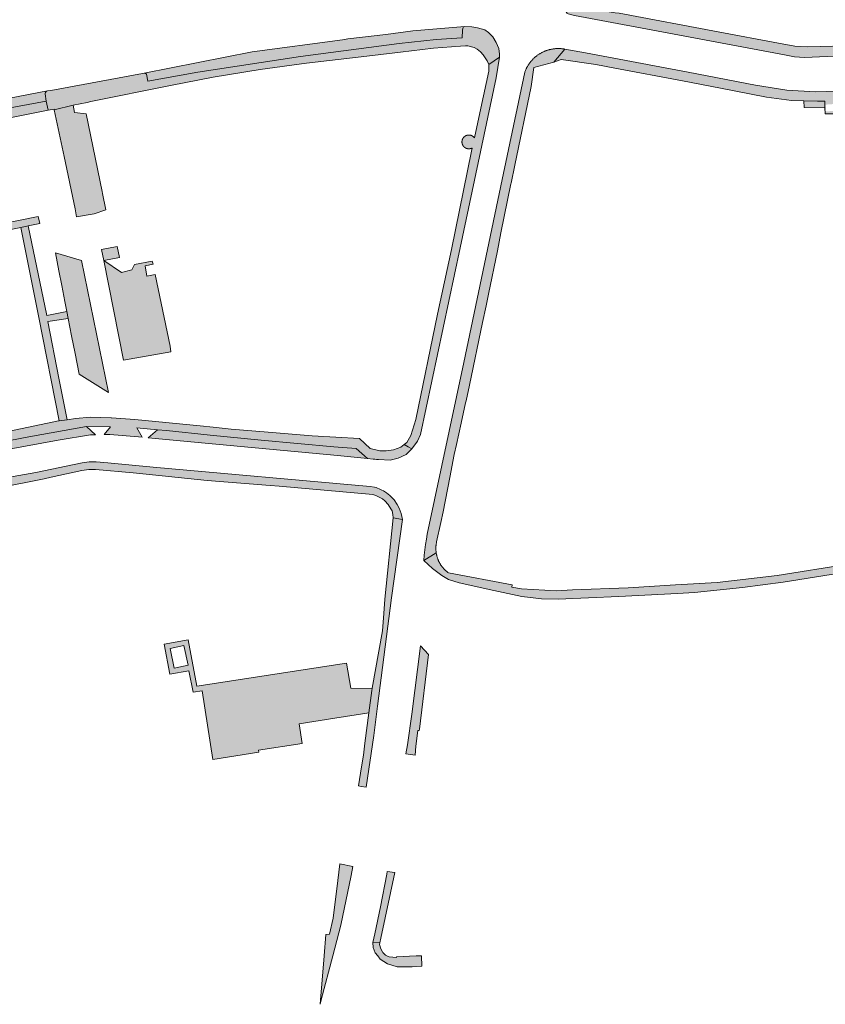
# Model space of a CAD drawing. Extents: x 97094 to 109644, y 463509 to 471969.
# Tile 340 of 362: x 106029 to 106192, y 470490 to 470690. Entities that reach past the tile are written whole.
import ezdxf

# ---------------------------------------------------------------- set-up
doc = ezdxf.new("R2010")
doc.units = 0
doc.layers.add('109 Onkruidbestrijding elementen', color=6, linetype='Continuous', lineweight=20, true_color=0xff00ff)

msp = doc.modelspace()

# ---------------------------------------------------------------- hatches: boundary and pattern name
at = {"layer": '109 Onkruidbestrijding elementen', "true_color": 0xff00ff}
for points in [[(106141.07, 470692.55), (106139.67, 470691.01), (106140.08, 470690.8), (106141.37, 470690.48), (106183.9, 470682.54), (106185.93, 470682.09), (106187.94, 470681.96), (106195.57, 470682.31), (106202.31, 470682.7), (106208.58, 470683.25), (106208.87, 470683.35), (106209.03, 470683.47), (106209.15, 470683.59), (106209.23, 470683.88), (106209.23, 470684.18), (106209.05, 470685.34), (106213.31, 470686.09), (106222.73, 470687.83), (106232.96, 470689.75), (106233.17, 470688.31), (106233.32, 470687.99), (106233.57, 470687.78), (106233.86, 470687.67), (106236.2, 470688.08), (106235.81, 470690.29), (106235.42, 470692.52), (106206.73, 470687.4), (106207.02, 470684.98), (106206.83, 470684.95), (106204.52, 470684.84), (106204.44, 470684.84), (106198.68, 470684.37), (106188.66, 470684.1), (106185.97, 470684.29), (106182.72, 470684.87), (106170.5, 470687.2), (106150.41, 470690.92), (106149.58, 470691.05), (106143.95, 470691.99), (106142.48, 470692.24), (106141.94, 470692.33), (106141.07, 470692.55)], [(106036.01, 470671.37), (106039.83, 470672.29), (106042.69, 470672.88), (106043.43, 470673.03), (106059.54, 470676.33), (106068.19, 470677.98), (106077.69, 470679.53), (106087.07, 470680.79), (106098.16, 470682.13), (106106.15, 470683.06), (106112.84, 470683.83), (106118.3, 470684.26), (106119.27, 470684.32), (106119.79, 470684.35), (106121.05, 470684.01), (106121.69, 470683.66), (106122.33, 470683.11), (106122.89, 470682.5), (106123.71, 470681.31), (106124, 470680.52), (106126.19, 470682.01), (106126.21, 470682.65), (106126.04, 470683.78), (106125.54, 470685.02), (106124.81, 470686.17), (106123.96, 470687.04), (106123.19, 470687.55), (106121.72, 470688), (106120.55, 470688.19), (106119.19, 470688.24), (106118.9, 470688.18), (106118.79, 470688.02), (106118.73, 470687.85), (106118.66, 470687.53), (106118.61, 470685.98), (106113.33, 470685.6), (106105.86, 470684.78), (106085.86, 470682.2), (106065.1, 470679.02), (106054.95, 470677.16), (106054.67, 470678.57), (106054.58, 470678.71), (106054.39, 470678.75), (106054.23, 470678.78), (106053.88, 470678.72), (106035.33, 470675.32), (106034.63, 470675.19), (106034.39, 470675.07), (106034.24, 470674.89), (106034.19, 470674.75), (106034.2, 470674.63), (106034.39, 470673.16), (106034.77, 470671.29), (106035.98, 470671.53), (106036.01, 470671.37)], [(106103.13, 470686.66), (106095.47, 470685.72), (106094.41, 470685.58), (106076.12, 470683.15), (106054.23, 470678.78), (106054.39, 470678.75), (106054.58, 470678.71), (106054.67, 470678.57), (106054.95, 470677.16), (106065.1, 470679.02), (106085.86, 470682.2), (106105.86, 470684.78), (106113.33, 470685.6), (106118.61, 470685.98), (106118.66, 470687.53), (106118.73, 470687.85), (106118.79, 470688.02), (106118.9, 470688.18), (106119.19, 470688.24), (106108.66, 470687.34), (106103.13, 470686.66)], [(106137.21, 470681.03), (106139.44, 470683.65), (106139.31, 470683.67), (106139.18, 470683.7), (106139.05, 470683.71), (106138.92, 470683.73), (106138.79, 470683.75), (106138.66, 470683.76), (106138.53, 470683.77), (106138.4, 470683.77), (106138.27, 470683.78), (106138.14, 470683.78), (106138.01, 470683.78), (106137.89, 470683.78), (106137.77, 470683.78), (106137.65, 470683.77), (106137.53, 470683.76), (106137.41, 470683.75), (106137.29, 470683.74), (106137.17, 470683.73), (106137.05, 470683.71), (106136.93, 470683.69), (106136.81, 470683.67), (106136.69, 470683.65), (106136.58, 470683.62), (106136.46, 470683.6), (106136.34, 470683.57), (106136.22, 470683.54), (106136.11, 470683.51), (106135.99, 470683.47), (106135.88, 470683.44), (106135.76, 470683.4), (106135.65, 470683.36), (106135.54, 470683.32), (106135.42, 470683.28), (106135.31, 470683.23), (106135.2, 470683.18), (106135.09, 470683.13), (106134.98, 470683.08), (106134.87, 470683.03), (106134.77, 470682.98), (106134.66, 470682.92), (106134.55, 470682.86), (106134.45, 470682.8), (106134.35, 470682.74), (106134.24, 470682.68), (106134.14, 470682.61), (106134.04, 470682.54), (106133.94, 470682.48), (106133.84, 470682.41), (106133.75, 470682.33), (106133.65, 470682.26), (106133.56, 470682.19), (106133.46, 470682.11), (106133.37, 470682.03), (106133.28, 470681.95), (106133.19, 470681.87), (106133.11, 470681.79), (106133.02, 470681.7), (106132.93, 470681.62), (106132.85, 470681.53), (106132.77, 470681.44), (106132.69, 470681.35), (106132.61, 470681.26), (106132.53, 470681.17), (106132.46, 470681.08), (106132.38, 470680.98), (106132.31, 470680.89), (106132.24, 470680.79), (106132.17, 470680.69), (106132.1, 470680.59), (106132.03, 470680.49), (106131.97, 470680.39), (106131.91, 470680.28), (106131.85, 470680.18), (106131.79, 470680.07), (106131.73, 470679.97), (106131.67, 470679.86), (106131.62, 470679.75), (106131.57, 470679.65), (106131.52, 470679.54), (106131.47, 470679.43), (106131.42, 470679.31), (106131.38, 470679.2), (106131.34, 470679.09), (106131.3, 470678.98), (106126.74, 470657.23), (106118.94, 470620.22), (106111.55, 470585.46), (106111.37, 470584.4), (106111.21, 470583.33), (106111.07, 470582.25), (106110.95, 470581.18), (106110.86, 470580.1), (106113.36, 470581.68), (106113.35, 470581.78), (106113.34, 470581.89), (106113.33, 470581.99), (106113.32, 470582.1), (106113.31, 470582.2), (106113.31, 470582.31), (106113.3, 470582.42), (106113.3, 470582.52), (106113.3, 470582.63), (106113.3, 470582.73), (106113.31, 470582.84), (106113.31, 470582.95), (106113.32, 470583.05), (106113.33, 470583.16), (106113.34, 470583.26), (106113.35, 470583.37), (106113.37, 470583.47), (106113.39, 470583.58), (106113.41, 470583.68), (106113.43, 470583.79), (106113.45, 470583.89), (106114.31, 470587.77), (106114.79, 470589.94), (106116.14, 470596.93), (106117.02, 470601.59), (106117.46, 470603.58), (106118.41, 470607.89), (106119.31, 470612), (106119.42, 470612.46), (106120.14, 470615.59), (106122.77, 470628.27), (106123.47, 470631.68), (106123.96, 470634.03), (106125.75, 470642.83), (106126.48, 470646.44), (106128.5, 470656.39), (106128.52, 470656.5), (106129.29, 470660.19), (106132.59, 470676.1), (106133.13, 470679.95), (106137.21, 470681.03)], [(106120.62, 470663.63), (106120.51, 470662.98), (106116.43, 470643.06), (106113.64, 470630.01), (106109.23, 470608.65), (106108.24, 470605.39), (106107.42, 470603.99), (106106.86, 470603.57), (106107.66, 470603.11), (106108.45, 470602.7), (106109.58, 470604.24), (106110.18, 470605.6), (106118.19, 470643.42), (106125.5, 470677.88), (106126.19, 470682.01), (106124, 470680.52), (106124.02, 470679.19), (106122.39, 470671.72), (106121.09, 470665.72), (106121.07, 470665.74), (106121.06, 470665.76), (106121.04, 470665.78), (106121.03, 470665.8), (106121.01, 470665.81), (106121, 470665.83), (106120.98, 470665.85), (106120.97, 470665.86), (106120.95, 470665.88), (106120.93, 470665.9), (106120.92, 470665.91), (106120.9, 470665.93), (106120.88, 470665.94), (106120.86, 470665.96), (106120.85, 470665.97), (106120.83, 470665.98), (106120.81, 470666), (106120.79, 470666.01), (106120.77, 470666.02), (106120.75, 470666.04), (106120.73, 470666.05), (106120.71, 470666.06), (106120.69, 470666.07), (106120.67, 470666.09), (106120.65, 470666.1), (106120.63, 470666.11), (106120.61, 470666.12), (106120.59, 470666.13), (106120.57, 470666.14), (106120.55, 470666.15), (106120.53, 470666.16), (106120.51, 470666.17), (106120.49, 470666.18), (106120.47, 470666.18), (106120.45, 470666.19), (106120.42, 470666.2), (106120.4, 470666.21), (106120.38, 470666.21), (106120.36, 470666.22), (106120.34, 470666.23), (106120.31, 470666.23), (106120.29, 470666.24), (106120.27, 470666.24), (106120.25, 470666.25), (106120.22, 470666.25), (106120.2, 470666.25), (106120.18, 470666.26), (106120.16, 470666.26), (106120.13, 470666.26), (106120.11, 470666.27), (106120.09, 470666.27), (106120.06, 470666.27), (106120.04, 470666.27), (106120.02, 470666.27), (106120, 470666.27), (106119.97, 470666.27), (106119.95, 470666.27), (106119.93, 470666.27), (106119.9, 470666.27), (106119.88, 470666.27), (106119.86, 470666.27), (106119.83, 470666.27), (106119.81, 470666.26), (106119.79, 470666.26), (106119.77, 470666.26), (106119.74, 470666.25), (106119.72, 470666.25), (106119.7, 470666.24), (106119.68, 470666.24), (106119.65, 470666.23), (106119.63, 470666.23), (106119.61, 470666.22), (106119.59, 470666.22), (106119.56, 470666.21), (106119.54, 470666.2), (106119.52, 470666.2), (106119.5, 470666.19), (106119.48, 470666.18), (106119.46, 470666.17), (106119.44, 470666.16), (106119.41, 470666.15), (106119.39, 470666.14), (106119.37, 470666.13), (106119.35, 470666.12), (106119.33, 470666.11), (106119.31, 470666.1), (106119.29, 470666.09), (106119.27, 470666.08), (106119.25, 470666.07), (106119.23, 470666.06), (106119.21, 470666.04), (106119.19, 470666.03), (106119.17, 470666.02), (106119.16, 470666.01), (106119.14, 470665.99), (106119.12, 470665.98), (106119.1, 470665.96), (106119.08, 470665.95), (106119.07, 470665.93), (106119.05, 470665.92), (106119.03, 470665.9), (106119.01, 470665.89), (106119, 470665.87), (106118.98, 470665.86), (106118.97, 470665.84), (106118.95, 470665.82), (106118.93, 470665.81), (106118.92, 470665.79), (106118.9, 470665.77), (106118.89, 470665.75), (106118.88, 470665.74), (106118.86, 470665.72), (106118.85, 470665.7), (106118.83, 470665.68), (106118.82, 470665.66), (106118.81, 470665.64), (106118.8, 470665.62), (106118.78, 470665.6), (106118.77, 470665.58), (106118.76, 470665.56), (106118.75, 470665.54), (106118.74, 470665.52), (106118.73, 470665.5), (106118.72, 470665.48), (106118.71, 470665.46), (106118.7, 470665.44), (106118.69, 470665.42), (106118.68, 470665.4), (106118.67, 470665.38), (106118.66, 470665.36), (106118.66, 470665.33), (106118.65, 470665.31), (106118.64, 470665.29), (106118.63, 470665.27), (106118.63, 470665.25), (106118.62, 470665.22), (106118.62, 470665.2), (106118.61, 470665.18), (106118.61, 470665.16), (106118.6, 470665.13), (106118.6, 470665.11), (106118.59, 470665.09), (106118.59, 470665.07), (106118.59, 470665.04), (106118.59, 470665.02), (106118.58, 470665), (106118.58, 470664.97), (106118.58, 470664.95), (106118.58, 470664.93), (106118.58, 470664.91), (106118.58, 470664.88), (106118.58, 470664.86), (106118.58, 470664.84), (106118.58, 470664.81), (106118.58, 470664.79), (106118.58, 470664.77), (106118.58, 470664.74), (106118.59, 470664.72), (106118.59, 470664.7), (106118.59, 470664.68), (106118.6, 470664.65), (106118.6, 470664.63), (106118.6, 470664.61), (106118.61, 470664.59), (106118.61, 470664.56), (106118.62, 470664.54), (106118.62, 470664.52), (106118.63, 470664.5), (106118.64, 470664.47), (106118.64, 470664.45), (106118.65, 470664.43), (106118.66, 470664.41), (106118.67, 470664.39), (106118.67, 470664.37), (106118.68, 470664.34), (106118.69, 470664.32), (106118.7, 470664.3), (106118.71, 470664.28), (106118.72, 470664.26), (106118.73, 470664.24), (106118.74, 470664.22), (106118.75, 470664.2), (106118.76, 470664.18), (106118.77, 470664.16), (106118.79, 470664.14), (106118.8, 470664.12), (106118.81, 470664.1), (106118.82, 470664.08), (106118.84, 470664.06), (106118.85, 470664.04), (106118.86, 470664.03), (106118.88, 470664.01), (106118.89, 470663.99), (106118.91, 470663.97), (106118.92, 470663.95), (106118.94, 470663.94), (106118.95, 470663.92), (106118.97, 470663.9), (106118.99, 470663.89), (106119, 470663.87), (106119.02, 470663.86), (106119.03, 470663.84), (106119.05, 470663.82), (106119.07, 470663.81), (106119.09, 470663.79), (106119.1, 470663.78), (106119.12, 470663.77), (106119.14, 470663.75), (106119.16, 470663.74), (106119.18, 470663.73), (106119.2, 470663.71), (106119.22, 470663.7), (106119.24, 470663.69), (106119.26, 470663.68), (106119.28, 470663.66), (106119.3, 470663.65), (106119.32, 470663.64), (106119.34, 470663.63), (106119.36, 470663.62), (106119.38, 470663.61), (106119.4, 470663.6), (106119.42, 470663.59), (106119.44, 470663.58), (106119.46, 470663.57), (106119.48, 470663.57), (106119.5, 470663.56), (106119.53, 470663.55), (106119.55, 470663.54), (106119.57, 470663.54), (106119.59, 470663.53), (106119.61, 470663.52), (106119.64, 470663.52), (106119.66, 470663.51), (106119.68, 470663.51), (106119.7, 470663.5), (106119.73, 470663.5), (106119.75, 470663.49), (106119.77, 470663.49), (106119.79, 470663.49), (106119.82, 470663.48), (106119.84, 470663.48), (106119.86, 470663.48), (106119.89, 470663.48), (106119.91, 470663.48), (106119.93, 470663.48), (106119.95, 470663.48), (106119.98, 470663.47), (106120, 470663.48), (106120.02, 470663.48), (106120.05, 470663.48), (106120.07, 470663.48), (106120.09, 470663.48), (106120.12, 470663.48), (106120.14, 470663.48), (106120.16, 470663.49), (106120.18, 470663.49), (106120.21, 470663.49), (106120.23, 470663.5), (106120.25, 470663.5), (106120.27, 470663.51), (106120.3, 470663.51), (106120.32, 470663.52), (106120.34, 470663.52), (106120.36, 470663.53), (106120.39, 470663.54), (106120.41, 470663.54), (106120.43, 470663.55), (106120.45, 470663.56), (106120.47, 470663.57), (106120.49, 470663.57), (106120.51, 470663.58), (106120.54, 470663.59), (106120.56, 470663.6), (106120.58, 470663.61), (106120.6, 470663.62), (106120.62, 470663.63)], [(105890.62, 470644.51), (105910.04, 470648.37), (105943.35, 470655.16), (105966.9, 470659.97), (105989.25, 470664.28), (106021.54, 470670.76), (106034.39, 470673.16), (106034.2, 470674.63), (106034.19, 470674.75), (106034.24, 470674.89), (106034.39, 470675.07), (106034.63, 470675.19), (106011.12, 470670.7), (105977.94, 470664.15), (105934.32, 470655.15), (105889.8, 470646.45), (105890, 470646.44), (105890.14, 470646.39), (105890.21, 470646.31), (105890.36, 470646.02), (105890.62, 470644.51)], [(106034.77, 470671.29), (106034.39, 470673.16), (106021.54, 470670.76), (105989.25, 470664.28), (105966.9, 470659.97), (105943.35, 470655.16), (105910.04, 470648.37), (105890.62, 470644.51), (105891, 470642.39), (105908.68, 470645.89), (105912.45, 470646.9), (105918.26, 470648.07), (105923.4, 470649.1), (105936.61, 470651.74), (105972.42, 470658.89), (105976.07, 470659.62), (105976.11, 470659.62), (106007.67, 470665.92), (106034.77, 470671.29)], [(106192.1, 470671.8), (106192.04, 470673.14), (106191.01, 470673.13), (106190.62, 470673.13), (106187.85, 470673.2), (106187.91, 470671.82), (106192.1, 470671.8)], [(106038, 470661.95), (106040.21, 470651.31), (106040.54, 470649.69), (106044.09, 470650.33), (106046.45, 470651.12), (106045.78, 470654.44), (106045.7, 470654.84), (106042.5, 470670.57), (106040.11, 470670.83), (106039.83, 470672.29), (106036.01, 470671.37), (106038, 470661.95)], [(106029.23, 470647.57), (106030.72, 470647.89), (106033.07, 470648.38), (106032.73, 470649.79), (106023.67, 470647.97), (106023.68, 470647.93), (106020.9, 470647.38), (106018.07, 470646.83), (106015.6, 470646.34), (106015.6, 470646.34), (106003.53, 470643.97), (106003.82, 470642.51), (106029.23, 470647.57)], [(106037.02, 470608.38), (106038.59, 470608.61), (106036.95, 470617.01), (106034.71, 470628.49), (106038.83, 470629.11), (106038.56, 470630.51), (106034.49, 470629.7), (106030.72, 470647.89), (106029.23, 470647.57), (106032.86, 470629.28), (106037.02, 470608.38)], [(106049.21, 470641.49), (106048.74, 470643.66), (106045.59, 470643.1), (106046.04, 470640.89), (106049.21, 470641.49)], [(106036.23, 470642.4), (106036.95, 470638.74), (106037.52, 470635.79), (106038.16, 470632.57), (106038.56, 470630.51), (106038.83, 470629.11), (106038.84, 470629.08), (106039.52, 470625.59), (106040.22, 470622.04), (106041.05, 470617.81), (106046.99, 470614.12), (106041.54, 470640.84), (106036.23, 470642.4)], [(106055.87, 470640.74), (106052.24, 470640.04), (106051.74, 470638.94), (106049.6, 470638.41), (106046.04, 470640.89), (106050.03, 470620.64), (106059.63, 470622.37), (106059.49, 470623.49), (106056.44, 470638.01), (106054.75, 470637.71), (106054.39, 470639.79), (106056.01, 470640.08), (106055.87, 470640.74)], [(105993.31, 470597.72), (105994.7, 470598.01), (106006.35, 470600.31), (106008.97, 470600.84), (106009.56, 470599.45), (106009.65, 470599.18), (106010.55, 470599.36), (106012.55, 470599.77), (106012.55, 470599.78), (106013.86, 470601.83), (106021.37, 470603.34), (106030.85, 470605.13), (106042.51, 470607.23), (106042.6, 470607.25), (106047.42, 470607.18), (106046.13, 470605.61), (106047.24, 470605.63), (106053.1, 470605.14), (106053.83, 470605.07), (106052.72, 470606.96), (106056.92, 470606.59), (106058.75, 470606.44), (106067.57, 470605.45), (106077.94, 470604.48), (106092.64, 470603.15), (106097.17, 470602.8), (106099.48, 470600.74), (106100.61, 470600.63), (106100.96, 470600.59), (106101.24, 470600.57), (106101.69, 470600.54), (106104.01, 470600.39), (106105.65, 470600.83), (106107.25, 470601.57), (106107.28, 470601.59), (106108.45, 470602.7), (106107.66, 470603.11), (106106.86, 470603.57), (106106.18, 470603.06), (106104.74, 470602.48), (106103.25, 470602.29), (106101.95, 470602.33), (106100.02, 470602.77), (106097.83, 470604.82), (106088.24, 470605.32), (106079.33, 470606.08), (106071.83, 470606.72), (106068.2, 470607.08), (106065.55, 470607.35), (106052.33, 470608.66), (106047.58, 470609), (106047.55, 470609), (106043.32, 470609.15), (106040.32, 470608.86), (106038.59, 470608.61), (106037.02, 470608.38), (106036.89, 470608.36), (106011.79, 470603.09), (106009.74, 470602.67), (105988.17, 470598.45), (105988.93, 470596.81), (105993.31, 470597.72)], [(106042.51, 470607.23), (106030.85, 470605.13), (106021.37, 470603.34), (106013.86, 470601.83), (106012.55, 470599.78), (106012.55, 470599.77), (106026.86, 470602.67), (106036.8, 470604.5), (106043.36, 470605.56), (106044.34, 470605.58), (106042.51, 470607.23)], [(106055.05, 470604.96), (106073.8, 470603.19), (106093.36, 470601.33), (106099.48, 470600.74), (106097.17, 470602.8), (106092.64, 470603.15), (106077.94, 470604.48), (106067.57, 470605.45), (106058.75, 470606.44), (106056.92, 470606.59), (106055.05, 470604.96)], [(106104.67, 470588.77), (106106.57, 470588.39), (106106.29, 470589.59), (106105.87, 470590.71), (106105.44, 470591.42), (106104.84, 470592.37), (106103.99, 470593.27), (106103.31, 470593.82), (106102.67, 470594.19), (106102.37, 470594.33), (106102.08, 470594.46), (106101.78, 470594.59), (106101.49, 470594.72), (106101.19, 470594.85), (106100.89, 470594.97), (106099.97, 470595.05), (106056.03, 470599.02), (106046.87, 470599.9), (106044.52, 470600.09), (106043.08, 470600.05), (106041.67, 470599.85), (106032.28, 470597.95), (106014.66, 470594.79), (105999.93, 470591.76), (105991.05, 470589.88), (105991.29, 470588.36), (106004.91, 470590.93), (106020.17, 470593.94), (106024.73, 470594.84), (106033.98, 470596.66), (106035.39, 470596.97), (106041.61, 470598.33), (106043.03, 470598.55), (106044.36, 470598.54), (106052, 470597.86), (106067, 470596.32), (106079.72, 470595.3), (106081.58, 470595.14), (106100.53, 470593.49), (106101.15, 470593.23), (106101.98, 470592.85), (106102.46, 470592.58), (106102.96, 470592.16), (106103.65, 470591.44), (106104.19, 470590.59), (106104.44, 470590.17), (106104.59, 470589.4), (106104.67, 470588.77)], [(106102.96, 470572.26), (106102.74, 470569.37), (106102.47, 470565.83), (106101.73, 470561.76), (106100.38, 470554.27), (106100.37, 470554.14), (106100.33, 470553.75), (106099.74, 470549.25), (106098.94, 470543.13), (106098.62, 470540.66), (106098.25, 470538.34), (106097.63, 470534.46), (106097.63, 470534.43), (106098.19, 470534.34), (106099.17, 470534.19), (106100.74, 470544.65), (106101.5, 470550.6), (106104.3, 470572.53), (106106.57, 470588.39), (106104.67, 470588.77), (106102.96, 470572.26)], [(106117.99, 470575.55), (106125.01, 470574), (106130.72, 470572.83), (106134.69, 470572.32), (106138.04, 470572.28), (106150.36, 470572.83), (106162.21, 470573.43), (106165.65, 470573.61), (106175.43, 470574.65), (106183.6, 470575.71), (106195.04, 470577.53), (106209.08, 470579.71), (106220.52, 470581.7), (106230.13, 470583.47), (106234.17, 470584.27), (106233.93, 470585.84), (106228.71, 470584.91), (106213.74, 470582.29), (106196.79, 470579.36), (106182.39, 470577.07), (106170.25, 470575.67), (106161.85, 470575.14), (106152.26, 470574.56), (106140.95, 470574.16), (106137.76, 470573.92), (106130.62, 470574.35), (106128.69, 470574.7), (106128.72, 470575.18), (106115.83, 470577.59), (106115.75, 470577.65), (106115.66, 470577.71), (106115.58, 470577.78), (106115.5, 470577.84), (106115.42, 470577.91), (106115.34, 470577.98), (106115.27, 470578.05), (106115.19, 470578.12), (106115.12, 470578.19), (106115.04, 470578.27), (106114.97, 470578.34), (106114.9, 470578.42), (106114.83, 470578.5), (106114.76, 470578.58), (106114.69, 470578.66), (106114.63, 470578.74), (106114.56, 470578.82), (106114.5, 470578.9), (106114.44, 470578.99), (106114.38, 470579.07), (106114.32, 470579.16), (106114.26, 470579.25), (106114.21, 470579.34), (106114.16, 470579.43), (106114.1, 470579.52), (106114.05, 470579.61), (106114, 470579.7), (106113.96, 470579.79), (106113.91, 470579.89), (106113.86, 470579.98), (106113.82, 470580.08), (106113.78, 470580.17), (106113.74, 470580.27), (106113.7, 470580.37), (106113.67, 470580.46), (106113.63, 470580.56), (106113.6, 470580.66), (106113.57, 470580.76), (106113.54, 470580.86), (106113.51, 470580.96), (106113.48, 470581.06), (106113.46, 470581.16), (106113.44, 470581.27), (106113.42, 470581.37), (106113.4, 470581.47), (106113.38, 470581.57), (106113.36, 470581.68), (106110.86, 470580.1), (106112.63, 470578.47), (106114.5, 470577.05), (106115.82, 470576.22), (106117.99, 470575.55)], [(106107.23, 470540.92), (106109.08, 470540.68), (106109.21, 470542.47), (106109.67, 470545.68), (106109.93, 470545.68), (106109.96, 470545.91), (106111.82, 470561.06), (106110.15, 470562.79), (106108.43, 470548.98), (106107.52, 470542.77), (106107.23, 470540.92)], [(106093.44, 470515.28), (106092.51, 470507.69), (106091.75, 470504.42), (106091.04, 470504.35), (106090.68, 470500), (106089.87, 470490.21), (106090.08, 470491.11), (106092.4, 470500), (106094.03, 470506.23), (106096.12, 470516.29), (106096.48, 470518.12), (106093.85, 470518.64), (106093.44, 470515.28)], [(106100.52, 470502.74), (106101.97, 470502.66), (106102.13, 470503.63), (106104.99, 470516.9), (106103.45, 470517.13), (106103.36, 470516.57), (106102.07, 470509.97), (106100.9, 470504.46), (106100.52, 470502.74)], [(106100.52, 470502.74), (106100.59, 470501.7), (106101.03, 470500.64), (106101.54, 470500), (106102.04, 470499.37), (106103.53, 470498.42), (106105.46, 470497.82), (106108.51, 470497.77), (106110.47, 470497.93), (106110.39, 470500.04), (106109.29, 470500), (106105.32, 470499.85), (106105.32, 470499.67), (106103.82, 470499.8), (106103.39, 470500), (106103.12, 470500.13), (106102.55, 470500.69), (106102.46, 470500.85), (106102.13, 470501.46), (106101.91, 470502.29), (106101.97, 470502.66), (106100.52, 470502.74)]]:
    msp.add_hatch(color=6, dxfattribs=at).paths.add_polyline_path(points)
h = msp.add_hatch(color=6, dxfattribs=at)
h.paths.add_polyline_path([(106187.85, 470673.2), (106190.62, 470673.13), (106191.01, 470673.13), (106192.04, 470673.14), (106192.1, 470671.8), (106192.15, 470670.55), (106193.81, 470670.53), (106194.97, 470670.59), (106194.86, 470673.16), (106196.88, 470673.18), (106196.94, 470671.82), (106200.91, 470672.04), (106209.82, 470672.52), (106211.3, 470672.77), (106212.02, 470672.89), (106211.29, 470676.55), (106208.15, 470676.11), (106203.78, 470675.67), (106197.01, 470675.19), (106190.15, 470675.02), (106184.38, 470675.34), (106178.01, 470676.4), (106164.36, 470678.97), (106143.57, 470682.93), (106139.44, 470683.65), (106137.21, 470681.03), (106138.69, 470681.56), (106145.7, 470680.57), (106149.56, 470679.84), (106163.25, 470677.24), (106170.96, 470675.74), (106180.28, 470673.97), (106185.33, 470673.27), (106187.85, 470673.2)])
h.paths.add_polyline_path([(106193.82, 470672.54), (106193.91, 470671.16), (106192.33, 470671.05), (106192.24, 470672.43), (106193.82, 470672.54)])
h = msp.add_hatch(color=6, dxfattribs=at)
h.paths.add_polyline_path([(106099.3, 470549.18), (106099.74, 470549.25), (106100.33, 470553.75), (106100.37, 470554.14), (106096.09, 470554.26), (106095.22, 470559.28), (106064.88, 470554.64), (106063.14, 470564.05), (106058.25, 470563.18), (106059.43, 470557.05), (106063.27, 470557.73), (106064.13, 470553.46), (106065.93, 470553.71), (106068.11, 470539.79), (106077.44, 470541.27), (106077.38, 470541.65), (106086.25, 470543.05), (106085.62, 470547.02), (106092.86, 470548.16), (106099.3, 470549.18)])
h.paths.add_polyline_path([(106059.46, 470562.29), (106062.25, 470562.89), (106063.1, 470558.92), (106060.32, 470558.32), (106059.46, 470562.29)])

# ---------------------------------------------------------------- linework, layer by layer
at = {"layer": '109 Onkruidbestrijding elementen', "color": 3, "true_color": 0x00ff00}
for points in [[(106198.68, 470684.37), (106188.66, 470684.1), (106185.97, 470684.29), (106182.72, 470684.87), (106170.5, 470687.2), (106150.41, 470690.92), (106149.58, 470691.05), (106143.95, 470691.99), (106142.48, 470692.24), (106141.94, 470692.33), (106141.07, 470692.55), (106141.07, 470692.55), (106139.67, 470691.01), (106140.08, 470690.8), (106141.37, 470690.48), (106183.9, 470682.54), (106185.93, 470682.09), (106187.94, 470681.96), (106195.57, 470682.31)], [(106197.01, 470675.19), (106190.15, 470675.02), (106184.38, 470675.34), (106178.01, 470676.4), (106164.36, 470678.97), (106143.57, 470682.93), (106139.44, 470683.65), (106137.21, 470681.03), (106138.69, 470681.56), (106145.7, 470680.57), (106149.56, 470679.84), (106163.25, 470677.24), (106170.96, 470675.74), (106180.28, 470673.97), (106185.33, 470673.27), (106187.85, 470673.2), (106187.85, 470673.2), (106190.62, 470673.13), (106191.01, 470673.13), (106192.04, 470673.14), (106192.1, 470671.8), (106192.15, 470670.55), (106193.81, 470670.53)], [(106021.37, 470603.34), (106030.85, 470605.13), (106042.51, 470607.23), (106042.6, 470607.25), (106047.42, 470607.18), (106046.13, 470605.61), (106047.24, 470605.63), (106053.1, 470605.14), (106053.83, 470605.07), (106052.72, 470606.96), (106056.92, 470606.59), (106058.75, 470606.44), (106067.57, 470605.45), (106077.94, 470604.48), (106092.64, 470603.15), (106097.17, 470602.8), (106099.48, 470600.74), (106100.61, 470600.63), (106100.96, 470600.59), (106101.24, 470600.57), (106101.69, 470600.54), (106104.01, 470600.39), (106105.65, 470600.83), (106107.25, 470601.57), (106107.28, 470601.59), (106108.45, 470602.7), (106107.66, 470603.11), (106106.86, 470603.57), (106106.18, 470603.06), (106104.74, 470602.48), (106103.25, 470602.29), (106101.95, 470602.33), (106100.02, 470602.77), (106097.83, 470604.82), (106088.24, 470605.32), (106079.33, 470606.08), (106071.83, 470606.72), (106068.2, 470607.08), (106065.55, 470607.35), (106052.33, 470608.66), (106047.58, 470609), (106047.55, 470609), (106043.32, 470609.15), (106040.32, 470608.86), (106038.59, 470608.61), (106037.02, 470608.38), (106036.89, 470608.36), (106011.79, 470603.09)], [(106024.73, 470594.84), (106033.98, 470596.66), (106035.39, 470596.97), (106041.61, 470598.33), (106043.03, 470598.55), (106044.36, 470598.54), (106052, 470597.86), (106067, 470596.32), (106079.72, 470595.3), (106081.58, 470595.14), (106100.53, 470593.49), (106101.15, 470593.23), (106101.98, 470592.85), (106102.46, 470592.58), (106102.96, 470592.16), (106103.65, 470591.44), (106104.19, 470590.59), (106104.44, 470590.17), (106104.59, 470589.4), (106104.67, 470588.77), (106104.67, 470588.77), (106106.57, 470588.39), (106106.29, 470589.59), (106105.87, 470590.71), (106105.44, 470591.42), (106104.84, 470592.37), (106103.99, 470593.27), (106103.31, 470593.82), (106102.67, 470594.19), (106102.37, 470594.33), (106102.08, 470594.46), (106101.78, 470594.59), (106101.49, 470594.72), (106101.19, 470594.85), (106100.89, 470594.97), (106099.97, 470595.05), (106056.03, 470599.02), (106046.87, 470599.9), (106044.52, 470600.09), (106043.08, 470600.05), (106041.67, 470599.85), (106032.28, 470597.95), (106014.66, 470594.79)], [(106196.79, 470579.36), (106182.39, 470577.07), (106170.25, 470575.67), (106161.85, 470575.14), (106152.26, 470574.56), (106140.95, 470574.16), (106137.76, 470573.92), (106130.62, 470574.35), (106128.69, 470574.7), (106128.72, 470575.18), (106115.83, 470577.59), (106115.75, 470577.65), (106115.66, 470577.71), (106115.58, 470577.78), (106115.5, 470577.84), (106115.42, 470577.91), (106115.34, 470577.98), (106115.27, 470578.05), (106115.19, 470578.12), (106115.12, 470578.19), (106115.04, 470578.27), (106114.97, 470578.34), (106114.9, 470578.42), (106114.83, 470578.5), (106114.76, 470578.58), (106114.69, 470578.66), (106114.63, 470578.74), (106114.56, 470578.82), (106114.5, 470578.9), (106114.44, 470578.99), (106114.38, 470579.07), (106114.32, 470579.16), (106114.26, 470579.25), (106114.21, 470579.34), (106114.16, 470579.43), (106114.1, 470579.52), (106114.05, 470579.61), (106114, 470579.7), (106113.96, 470579.79), (106113.91, 470579.89), (106113.86, 470579.98), (106113.82, 470580.08), (106113.78, 470580.17), (106113.74, 470580.27), (106113.7, 470580.37), (106113.67, 470580.46), (106113.63, 470580.56), (106113.6, 470580.66), (106113.57, 470580.76), (106113.54, 470580.86), (106113.51, 470580.96), (106113.48, 470581.06), (106113.46, 470581.16), (106113.44, 470581.27), (106113.42, 470581.37), (106113.4, 470581.47), (106113.38, 470581.57), (106113.36, 470581.68), (106110.86, 470580.1), (106112.63, 470578.47), (106114.5, 470577.05), (106115.82, 470576.22), (106117.99, 470575.55), (106117.99, 470575.55), (106125.01, 470574), (106130.72, 470572.83), (106134.69, 470572.32), (106138.04, 470572.28), (106150.36, 470572.83), (106162.21, 470573.43), (106165.65, 470573.61), (106175.43, 470574.65), (106183.6, 470575.71), (106195.04, 470577.53)]]:
    msp.add_lwpolyline(points, dxfattribs=at)
for points in [[(106036.01, 470671.37), (106039.83, 470672.29), (106042.69, 470672.88), (106043.43, 470673.03), (106059.54, 470676.33), (106068.19, 470677.98), (106077.69, 470679.53), (106087.07, 470680.79), (106098.16, 470682.13), (106106.15, 470683.06), (106112.84, 470683.83), (106118.3, 470684.26), (106119.27, 470684.32), (106119.79, 470684.35), (106121.05, 470684.01), (106121.69, 470683.66), (106122.33, 470683.11), (106122.89, 470682.5), (106123.71, 470681.31), (106124, 470680.52), (106126.19, 470682.01), (106126.21, 470682.65), (106126.04, 470683.78), (106125.54, 470685.02), (106124.81, 470686.17), (106123.96, 470687.04), (106123.19, 470687.55), (106121.72, 470688), (106120.55, 470688.19), (106119.19, 470688.24), (106118.9, 470688.18), (106118.79, 470688.02), (106118.73, 470687.85), (106118.66, 470687.53), (106118.61, 470685.98), (106113.33, 470685.6), (106105.86, 470684.78), (106085.86, 470682.2), (106065.1, 470679.02), (106054.95, 470677.16), (106054.67, 470678.57), (106054.58, 470678.71), (106054.39, 470678.75), (106054.23, 470678.78), (106053.88, 470678.72), (106035.33, 470675.32), (106034.63, 470675.19), (106034.39, 470675.07), (106034.24, 470674.89), (106034.19, 470674.75), (106034.2, 470674.63), (106034.39, 470673.16), (106034.77, 470671.29), (106035.98, 470671.53), (106036.01, 470671.37)], [(106103.13, 470686.66), (106095.47, 470685.72), (106094.41, 470685.58), (106076.12, 470683.15), (106054.23, 470678.78), (106054.39, 470678.75), (106054.58, 470678.71), (106054.67, 470678.57), (106054.95, 470677.16), (106065.1, 470679.02), (106085.86, 470682.2), (106105.86, 470684.78), (106113.33, 470685.6), (106118.61, 470685.98), (106118.66, 470687.53), (106118.73, 470687.85), (106118.79, 470688.02), (106118.9, 470688.18), (106119.19, 470688.24), (106108.66, 470687.34), (106103.13, 470686.66)], [(106137.21, 470681.03), (106139.44, 470683.65), (106139.31, 470683.67), (106139.18, 470683.7), (106139.05, 470683.71), (106138.92, 470683.73), (106138.79, 470683.75), (106138.66, 470683.76), (106138.53, 470683.77), (106138.4, 470683.77), (106138.27, 470683.78), (106138.14, 470683.78), (106138.01, 470683.78), (106137.89, 470683.78), (106137.77, 470683.78), (106137.65, 470683.77), (106137.53, 470683.76), (106137.41, 470683.75), (106137.29, 470683.74), (106137.17, 470683.73), (106137.05, 470683.71), (106136.93, 470683.69), (106136.81, 470683.67), (106136.69, 470683.65), (106136.58, 470683.62), (106136.46, 470683.6), (106136.34, 470683.57), (106136.22, 470683.54), (106136.11, 470683.51), (106135.99, 470683.47), (106135.88, 470683.44), (106135.76, 470683.4), (106135.65, 470683.36), (106135.54, 470683.32), (106135.42, 470683.28), (106135.31, 470683.23), (106135.2, 470683.18), (106135.09, 470683.13), (106134.98, 470683.08), (106134.87, 470683.03), (106134.77, 470682.98), (106134.66, 470682.92), (106134.55, 470682.86), (106134.45, 470682.8), (106134.35, 470682.74), (106134.24, 470682.68), (106134.14, 470682.61), (106134.04, 470682.54), (106133.94, 470682.48), (106133.84, 470682.41), (106133.75, 470682.33), (106133.65, 470682.26), (106133.56, 470682.19), (106133.46, 470682.11), (106133.37, 470682.03), (106133.28, 470681.95), (106133.19, 470681.87), (106133.11, 470681.79), (106133.02, 470681.7), (106132.93, 470681.62), (106132.85, 470681.53), (106132.77, 470681.44), (106132.69, 470681.35), (106132.61, 470681.26), (106132.53, 470681.17), (106132.46, 470681.08), (106132.38, 470680.98), (106132.31, 470680.89), (106132.24, 470680.79), (106132.17, 470680.69), (106132.1, 470680.59), (106132.03, 470680.49), (106131.97, 470680.39), (106131.91, 470680.28), (106131.85, 470680.18), (106131.79, 470680.07), (106131.73, 470679.97), (106131.67, 470679.86), (106131.62, 470679.75), (106131.57, 470679.65), (106131.52, 470679.54), (106131.47, 470679.43), (106131.42, 470679.31), (106131.38, 470679.2), (106131.34, 470679.09), (106131.3, 470678.98), (106126.74, 470657.23), (106118.94, 470620.22), (106111.55, 470585.46), (106111.37, 470584.4), (106111.21, 470583.33), (106111.07, 470582.25), (106110.95, 470581.18), (106110.86, 470580.1), (106113.36, 470581.68), (106113.35, 470581.78), (106113.34, 470581.89), (106113.33, 470581.99), (106113.32, 470582.1), (106113.31, 470582.2), (106113.31, 470582.31), (106113.3, 470582.42), (106113.3, 470582.52), (106113.3, 470582.63), (106113.3, 470582.73), (106113.31, 470582.84), (106113.31, 470582.95), (106113.32, 470583.05), (106113.33, 470583.16), (106113.34, 470583.26), (106113.35, 470583.37), (106113.37, 470583.47), (106113.39, 470583.58), (106113.41, 470583.68), (106113.43, 470583.79), (106113.45, 470583.89), (106114.31, 470587.77), (106114.79, 470589.94), (106116.14, 470596.93), (106117.02, 470601.59), (106117.46, 470603.58), (106118.41, 470607.89), (106119.31, 470612), (106119.42, 470612.46), (106120.14, 470615.59), (106122.77, 470628.27), (106123.47, 470631.68), (106123.96, 470634.03), (106125.75, 470642.83), (106126.48, 470646.44), (106128.5, 470656.39), (106128.52, 470656.5), (106129.29, 470660.19), (106132.59, 470676.1), (106133.13, 470679.95), (106137.21, 470681.03)], [(106120.62, 470663.63), (106120.51, 470662.98), (106116.43, 470643.06), (106113.64, 470630.01), (106109.23, 470608.65), (106108.24, 470605.39), (106107.42, 470603.99), (106106.86, 470603.57), (106107.66, 470603.11), (106108.45, 470602.7), (106109.58, 470604.24), (106110.18, 470605.6), (106118.19, 470643.42), (106125.5, 470677.88), (106126.19, 470682.01), (106124, 470680.52), (106124.02, 470679.19), (106122.39, 470671.72), (106121.09, 470665.72), (106121.07, 470665.74), (106121.06, 470665.76), (106121.04, 470665.78), (106121.03, 470665.8), (106121.01, 470665.81), (106121, 470665.83), (106120.98, 470665.85), (106120.97, 470665.86), (106120.95, 470665.88), (106120.93, 470665.9), (106120.92, 470665.91), (106120.9, 470665.93), (106120.88, 470665.94), (106120.86, 470665.96), (106120.85, 470665.97), (106120.83, 470665.98), (106120.81, 470666), (106120.79, 470666.01), (106120.77, 470666.02), (106120.75, 470666.04), (106120.73, 470666.05), (106120.71, 470666.06), (106120.69, 470666.07), (106120.67, 470666.09), (106120.65, 470666.1), (106120.63, 470666.11), (106120.61, 470666.12), (106120.59, 470666.13), (106120.57, 470666.14), (106120.55, 470666.15), (106120.53, 470666.16), (106120.51, 470666.17), (106120.49, 470666.18), (106120.47, 470666.18), (106120.45, 470666.19), (106120.42, 470666.2), (106120.4, 470666.21), (106120.38, 470666.21), (106120.36, 470666.22), (106120.34, 470666.23), (106120.31, 470666.23), (106120.29, 470666.24), (106120.27, 470666.24), (106120.25, 470666.25), (106120.22, 470666.25), (106120.2, 470666.25), (106120.18, 470666.26), (106120.16, 470666.26), (106120.13, 470666.26), (106120.11, 470666.27), (106120.09, 470666.27), (106120.06, 470666.27), (106120.04, 470666.27), (106120.02, 470666.27), (106120, 470666.27), (106119.97, 470666.27), (106119.95, 470666.27), (106119.93, 470666.27), (106119.9, 470666.27), (106119.88, 470666.27), (106119.86, 470666.27), (106119.83, 470666.27), (106119.81, 470666.26), (106119.79, 470666.26), (106119.77, 470666.26), (106119.74, 470666.25), (106119.72, 470666.25), (106119.7, 470666.24), (106119.68, 470666.24), (106119.65, 470666.23), (106119.63, 470666.23), (106119.61, 470666.22), (106119.59, 470666.22), (106119.56, 470666.21), (106119.54, 470666.2), (106119.52, 470666.2), (106119.5, 470666.19), (106119.48, 470666.18), (106119.46, 470666.17), (106119.44, 470666.16), (106119.41, 470666.15), (106119.39, 470666.14), (106119.37, 470666.13), (106119.35, 470666.12), (106119.33, 470666.11), (106119.31, 470666.1), (106119.29, 470666.09), (106119.27, 470666.08), (106119.25, 470666.07), (106119.23, 470666.06), (106119.21, 470666.04), (106119.19, 470666.03), (106119.17, 470666.02), (106119.16, 470666.01), (106119.14, 470665.99), (106119.12, 470665.98), (106119.1, 470665.96), (106119.08, 470665.95), (106119.07, 470665.93), (106119.05, 470665.92), (106119.03, 470665.9), (106119.01, 470665.89), (106119, 470665.87), (106118.98, 470665.86), (106118.97, 470665.84), (106118.95, 470665.82), (106118.93, 470665.81), (106118.92, 470665.79), (106118.9, 470665.77), (106118.89, 470665.75), (106118.88, 470665.74), (106118.86, 470665.72), (106118.85, 470665.7), (106118.83, 470665.68), (106118.82, 470665.66), (106118.81, 470665.64), (106118.8, 470665.62), (106118.78, 470665.6), (106118.77, 470665.58), (106118.76, 470665.56), (106118.75, 470665.54), (106118.74, 470665.52), (106118.73, 470665.5), (106118.72, 470665.48), (106118.71, 470665.46), (106118.7, 470665.44), (106118.69, 470665.42), (106118.68, 470665.4), (106118.67, 470665.38), (106118.66, 470665.36), (106118.66, 470665.33), (106118.65, 470665.31), (106118.64, 470665.29), (106118.63, 470665.27), (106118.63, 470665.25), (106118.62, 470665.22), (106118.62, 470665.2), (106118.61, 470665.18), (106118.61, 470665.16), (106118.6, 470665.13), (106118.6, 470665.11), (106118.59, 470665.09), (106118.59, 470665.07), (106118.59, 470665.04), (106118.59, 470665.02), (106118.58, 470665), (106118.58, 470664.97), (106118.58, 470664.95), (106118.58, 470664.93), (106118.58, 470664.91), (106118.58, 470664.88), (106118.58, 470664.86), (106118.58, 470664.84), (106118.58, 470664.81), (106118.58, 470664.79), (106118.58, 470664.77), (106118.58, 470664.74), (106118.59, 470664.72), (106118.59, 470664.7), (106118.59, 470664.68), (106118.6, 470664.65), (106118.6, 470664.63), (106118.6, 470664.61), (106118.61, 470664.59), (106118.61, 470664.56), (106118.62, 470664.54), (106118.62, 470664.52), (106118.63, 470664.5), (106118.64, 470664.47), (106118.64, 470664.45), (106118.65, 470664.43), (106118.66, 470664.41), (106118.67, 470664.39), (106118.67, 470664.37), (106118.68, 470664.34), (106118.69, 470664.32), (106118.7, 470664.3), (106118.71, 470664.28), (106118.72, 470664.26), (106118.73, 470664.24), (106118.74, 470664.22), (106118.75, 470664.2), (106118.76, 470664.18), (106118.77, 470664.16), (106118.79, 470664.14), (106118.8, 470664.12), (106118.81, 470664.1), (106118.82, 470664.08), (106118.84, 470664.06), (106118.85, 470664.04), (106118.86, 470664.03), (106118.88, 470664.01), (106118.89, 470663.99), (106118.91, 470663.97), (106118.92, 470663.95), (106118.94, 470663.94), (106118.95, 470663.92), (106118.97, 470663.9), (106118.99, 470663.89), (106119, 470663.87), (106119.02, 470663.86), (106119.03, 470663.84), (106119.05, 470663.82), (106119.07, 470663.81), (106119.09, 470663.79), (106119.1, 470663.78), (106119.12, 470663.77), (106119.14, 470663.75), (106119.16, 470663.74), (106119.18, 470663.73), (106119.2, 470663.71), (106119.22, 470663.7), (106119.24, 470663.69), (106119.26, 470663.68), (106119.28, 470663.66), (106119.3, 470663.65), (106119.32, 470663.64), (106119.34, 470663.63), (106119.36, 470663.62), (106119.38, 470663.61), (106119.4, 470663.6), (106119.42, 470663.59), (106119.44, 470663.58), (106119.46, 470663.57), (106119.48, 470663.57), (106119.5, 470663.56), (106119.53, 470663.55), (106119.55, 470663.54), (106119.57, 470663.54), (106119.59, 470663.53), (106119.61, 470663.52), (106119.64, 470663.52), (106119.66, 470663.51), (106119.68, 470663.51), (106119.7, 470663.5), (106119.73, 470663.5), (106119.75, 470663.49), (106119.77, 470663.49), (106119.79, 470663.49), (106119.82, 470663.48), (106119.84, 470663.48), (106119.86, 470663.48), (106119.89, 470663.48), (106119.91, 470663.48), (106119.93, 470663.48), (106119.95, 470663.48), (106119.98, 470663.47), (106120, 470663.48), (106120.02, 470663.48), (106120.05, 470663.48), (106120.07, 470663.48), (106120.09, 470663.48), (106120.12, 470663.48), (106120.14, 470663.48), (106120.16, 470663.49), (106120.18, 470663.49), (106120.21, 470663.49), (106120.23, 470663.5), (106120.25, 470663.5), (106120.27, 470663.51), (106120.3, 470663.51), (106120.32, 470663.52), (106120.34, 470663.52), (106120.36, 470663.53), (106120.39, 470663.54), (106120.41, 470663.54), (106120.43, 470663.55), (106120.45, 470663.56), (106120.47, 470663.57), (106120.49, 470663.57), (106120.51, 470663.58), (106120.54, 470663.59), (106120.56, 470663.6), (106120.58, 470663.61), (106120.6, 470663.62), (106120.62, 470663.63)], [(105890.62, 470644.51), (105910.04, 470648.37), (105943.35, 470655.16), (105966.9, 470659.97), (105989.25, 470664.28), (106021.54, 470670.76), (106034.39, 470673.16), (106034.2, 470674.63), (106034.19, 470674.75), (106034.24, 470674.89), (106034.39, 470675.07), (106034.63, 470675.19), (106011.12, 470670.7), (105977.94, 470664.15), (105934.32, 470655.15), (105889.8, 470646.45), (105890, 470646.44), (105890.14, 470646.39), (105890.21, 470646.31), (105890.36, 470646.02), (105890.62, 470644.51)], [(106034.77, 470671.29), (106034.39, 470673.16), (106021.54, 470670.76), (105989.25, 470664.28), (105966.9, 470659.97), (105943.35, 470655.16), (105910.04, 470648.37), (105890.62, 470644.51), (105891, 470642.39), (105908.68, 470645.89), (105912.45, 470646.9), (105918.26, 470648.07), (105923.4, 470649.1), (105936.61, 470651.74), (105972.42, 470658.89), (105976.07, 470659.62), (105976.11, 470659.62), (106007.67, 470665.92), (106034.77, 470671.29)], [(106192.1, 470671.8), (106192.04, 470673.14), (106191.01, 470673.13), (106190.62, 470673.13), (106187.85, 470673.2), (106187.91, 470671.82), (106192.1, 470671.8)], [(106038, 470661.95), (106040.21, 470651.31), (106040.54, 470649.69), (106044.09, 470650.33), (106046.45, 470651.12), (106045.78, 470654.44), (106045.7, 470654.84), (106042.5, 470670.57), (106040.11, 470670.83), (106039.83, 470672.29), (106036.01, 470671.37), (106038, 470661.95)], [(106029.23, 470647.57), (106030.72, 470647.89), (106033.07, 470648.38), (106032.73, 470649.79), (106023.67, 470647.97), (106023.68, 470647.93), (106020.9, 470647.38), (106018.07, 470646.83), (106015.6, 470646.34), (106015.6, 470646.34), (106003.53, 470643.97), (106003.82, 470642.51), (106029.23, 470647.57)], [(106037.02, 470608.38), (106038.59, 470608.61), (106036.95, 470617.01), (106034.71, 470628.49), (106038.83, 470629.11), (106038.56, 470630.51), (106034.49, 470629.7), (106030.72, 470647.89), (106029.23, 470647.57), (106032.86, 470629.28), (106037.02, 470608.38)], [(106049.21, 470641.49), (106048.74, 470643.66), (106045.59, 470643.1), (106046.04, 470640.89), (106049.21, 470641.49)], [(106036.23, 470642.4), (106036.95, 470638.74), (106037.52, 470635.79), (106038.16, 470632.57), (106038.56, 470630.51), (106038.83, 470629.11), (106038.84, 470629.08), (106039.52, 470625.59), (106040.22, 470622.04), (106041.05, 470617.81), (106046.99, 470614.12), (106041.54, 470640.84), (106036.23, 470642.4)], [(106055.87, 470640.74), (106052.24, 470640.04), (106051.74, 470638.94), (106049.6, 470638.41), (106046.04, 470640.89), (106050.03, 470620.64), (106059.63, 470622.37), (106059.49, 470623.49), (106056.44, 470638.01), (106054.75, 470637.71), (106054.39, 470639.79), (106056.01, 470640.08), (106055.87, 470640.74)], [(106042.51, 470607.23), (106030.85, 470605.13), (106021.37, 470603.34), (106013.86, 470601.83), (106012.55, 470599.78), (106012.55, 470599.77), (106026.86, 470602.67), (106036.8, 470604.5), (106043.36, 470605.56), (106044.34, 470605.58), (106042.51, 470607.23)], [(106055.05, 470604.96), (106073.8, 470603.19), (106093.36, 470601.33), (106099.48, 470600.74), (106097.17, 470602.8), (106092.64, 470603.15), (106077.94, 470604.48), (106067.57, 470605.45), (106058.75, 470606.44), (106056.92, 470606.59), (106055.05, 470604.96)], [(106102.96, 470572.26), (106102.74, 470569.37), (106102.47, 470565.83), (106101.73, 470561.76), (106100.38, 470554.27), (106100.37, 470554.14), (106100.33, 470553.75), (106099.74, 470549.25), (106098.94, 470543.13), (106098.62, 470540.66), (106098.25, 470538.34), (106097.63, 470534.46), (106097.63, 470534.43), (106098.19, 470534.34), (106099.17, 470534.19), (106100.74, 470544.65), (106101.5, 470550.6), (106104.3, 470572.53), (106106.57, 470588.39), (106104.67, 470588.77), (106102.96, 470572.26)], [(106099.3, 470549.18), (106099.74, 470549.25), (106100.33, 470553.75), (106100.37, 470554.14), (106096.09, 470554.26), (106095.22, 470559.28), (106064.88, 470554.64), (106063.14, 470564.05), (106058.25, 470563.18), (106059.43, 470557.05), (106063.27, 470557.73), (106064.13, 470553.46), (106065.93, 470553.71), (106068.11, 470539.79), (106077.44, 470541.27), (106077.38, 470541.65), (106086.25, 470543.05), (106085.62, 470547.02), (106092.86, 470548.16), (106099.3, 470549.18)], [(106059.46, 470562.29), (106062.25, 470562.89), (106063.1, 470558.92), (106060.32, 470558.32), (106059.46, 470562.29)], [(106107.23, 470540.92), (106109.08, 470540.68), (106109.21, 470542.47), (106109.67, 470545.68), (106109.93, 470545.68), (106109.96, 470545.91), (106111.82, 470561.06), (106110.15, 470562.79), (106108.43, 470548.98), (106107.52, 470542.77), (106107.23, 470540.92)], [(106093.44, 470515.28), (106092.51, 470507.69), (106091.75, 470504.42), (106091.04, 470504.35), (106090.68, 470500), (106089.87, 470490.21), (106090.08, 470491.11), (106092.4, 470500), (106094.03, 470506.23), (106096.12, 470516.29), (106096.48, 470518.12), (106093.85, 470518.64), (106093.44, 470515.28)], [(106100.52, 470502.74), (106101.97, 470502.66), (106102.13, 470503.63), (106104.99, 470516.9), (106103.45, 470517.13), (106103.36, 470516.57), (106102.07, 470509.97), (106100.9, 470504.46), (106100.52, 470502.74)], [(106100.52, 470502.74), (106100.59, 470501.7), (106101.03, 470500.64), (106101.54, 470500), (106102.04, 470499.37), (106103.53, 470498.42), (106105.46, 470497.82), (106108.51, 470497.77), (106110.47, 470497.93), (106110.39, 470500.04), (106109.29, 470500), (106105.32, 470499.85), (106105.32, 470499.67), (106103.82, 470499.8), (106103.39, 470500), (106103.12, 470500.13), (106102.55, 470500.69), (106102.46, 470500.85), (106102.13, 470501.46), (106101.91, 470502.29), (106101.97, 470502.66), (106100.52, 470502.74)]]:
    msp.add_lwpolyline(points, close=True, dxfattribs=at)

doc.saveas('drawing.dxf')
